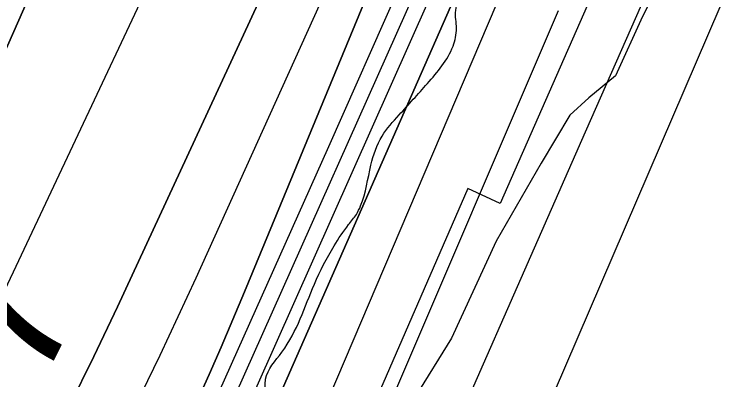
# Model space of a CAD drawing. Extents: x 3279314 to 3317160, y 734079 to 759431.
# Drawn here: x 3310532.4 to 3310859.8, y 741233.8 to 741400.3 of the extents above; entities that cross this region are included whole.
import ezdxf

# ---------------------------------------------------------------- set-up
doc = ezdxf.new("R2010")
doc.units = 0
for name, color, linetype in [('V-RIVR-EDGE', 7, 'Continuous'), ('V-RIVR-RANG', 7, 'Continuous'), ('V-RRAP-RVMT', 7, 'Continuous'), ('V-SITE-VEGE', 7, 'Continuous'), ('V-TOPO-DPTH', 7, 'Continuous'), ('V-TOPO-MAJR', 7, 'Continuous'), ('V-TOPO-MINR', 7, 'Continuous'), ('V-TOPO-WATR', 7, 'Continuous')]:
    doc.layers.add(name, color=color, linetype=linetype)

msp = doc.modelspace()

# ---------------------------------------------------------------- linework, layer by layer
at = {"layer": 'V-RIVR-EDGE'}
msp.add_spline([(3309406.57, 739469.1), (3309406.86, 739470.24), (3309409.6, 739480.7), (3309411.94, 739488.45), (3309415.44, 739490.39), (3309418.54, 739491.15), (3309422.42, 739489.98), (3309428.24, 739491.9), (3309433.69, 739499.26), (3309438.75, 739506.62), (3309450.41, 739518.22), (3309464.03, 739536.03), (3309476.87, 739555.77), (3309496.72, 739584.42), (3309506.06, 739597.97), (3309519.68, 739614.22), (3309546.5, 739639.37), (3309559.72, 739653.68), (3309570.21, 739663.74), (3309585.37, 739678.44), (3309605.6, 739702.43), (3309641.37, 739738.41), (3309663.14, 739760.46), (3309682.19, 739779.03), (3309686.48, 739788.71), (3309693.87, 739798.78), (3309702.81, 739807.29), (3309713.69, 739818.12), (3309734.69, 739839.78), (3309757.64, 739866.48), (3309784.47, 739896.28), (3309806.26, 739925.31), (3309824.16, 739949.7), (3309828.82, 739952.79), (3309833.87, 739956.65), (3309845.54, 739971.36), (3309857.6, 739986.07), (3309865.38, 739998.46), (3309886, 740025.17), (3309891.05, 740027.48), (3309901.91, 740028.23), (3309908.12, 740032.09), (3309917.06, 740039.05), (3309926.79, 740054.54), (3309932.25, 740063.83), (3309935.77, 740075.84), (3309938.15, 740097.17), (3309938.96, 740111.13), (3309941.3, 740118.49), (3309943.25, 740123.53), (3309947.53, 740128.17), (3309951.03, 740130.87), (3309951.81, 740133.98), (3309959.98, 740142.49), (3309961.15, 740148.3), (3309962.72, 740152.95), (3309965.05, 740156.43), (3309967.78, 740162.63), (3309974.79, 740173.09), (3309975.58, 740178.51), (3309979.86, 740187.03), (3309982.99, 740198.27), (3309983.8, 740212.23), (3309990.43, 740225.4), (3309997.84, 740242.83), (3310002.91, 740253.68), (3310002.53, 740257.95), (3310003.33, 740265.31), (3310006.04, 740266.08), (3310008.37, 740266.08), (3310011.48, 740270.33), (3310020.05, 740286.21), (3310046.13, 740325.7), (3310059.77, 740350.88), (3310067.17, 740364.43), (3310064.86, 740370.26), (3310064.1, 740378.01), (3310064.89, 740384.99), (3310067.63, 740395.07), (3310071.92, 740404.36), (3310077.75, 740407.45), (3310083.56, 740407.05), (3310091.71, 740406.25), (3310100.25, 740410.89), (3310108.41, 740417.07), (3310115.41, 740425.59), (3310118.91, 740428.29), (3310123.17, 740429.06), (3310128.6, 740429.04), (3310138.69, 740431.35), (3310142.57, 740432.5), (3310149.96, 740439.07), (3310155.39, 740440.22), (3310158.1, 740440.22), (3310163.14, 740440.2), (3310171.68, 740440.18), (3310184.1, 740445.58), (3310197.69, 740453.69), (3310207.02, 740461.43), (3310214.79, 740469.16), (3310221, 740471.47), (3310225.28, 740473.4), (3310231.12, 740483.47), (3310240.45, 740492.37), (3310249.38, 740497.77), (3310258.69, 740499.69), (3310262.19, 740502.78), (3310266.86, 740511.3), (3310274.64, 740520.2), (3310283.2, 740529.88), (3310284.76, 740533.75), (3310284.78, 740540.73), (3310286.72, 740544.22), (3310293.72, 740549.63), (3310302.27, 740557.36), (3310312.77, 740569.36), (3310318.22, 740579.43), (3310320.57, 740589.12), (3310322.14, 740597.26), (3310326.04, 740604.23), (3310334.6, 740615.07), (3310347.44, 740633.26), (3310363.77, 740648.73), (3310366.88, 740654.54), (3310368.46, 740664.62), (3310368.48, 740672.77), (3310370.04, 740676.64), (3310379.76, 740687.09), (3310387.54, 740696.76), (3310394.93, 740706.83), (3310396.5, 740713.03), (3310398.84, 740719.62), (3310401.96, 740724.26), (3310405.85, 740728.52), (3310409.74, 740736.26), (3310412.88, 740750.99), (3310413.3, 740761.07), (3310417.21, 740774.25), (3310421.5, 740785.87), (3310418.81, 740794.41), (3310418.05, 740800.23), (3310418.83, 740804.5), (3310424.28, 740811.85), (3310428.56, 740819.21), (3310430.52, 740825.41), (3310428.59, 740831.23), (3310427.44, 740836.27), (3310427.83, 740837.44), (3310433.27, 740839.36), (3310439.09, 740842.45), (3310443.37, 740846.7), (3310443.38, 740851.36), (3310441.46, 740858.34), (3310441.47, 740863), (3310444.2, 740869.2), (3310451.2, 740876.16), (3310463.25, 740888.54), (3310473.36, 740900.54), (3310478.43, 740910.22), (3310484.27, 740921.06), (3310487, 740926.48), (3310491.27, 740930.35), (3310495.94, 740934.99), (3310496.34, 740938.1), (3310497.9, 740943.91), (3310501.79, 740948.55), (3310508.01, 740955.13), (3310516.57, 740967.91), (3310525.14, 740982.23), (3310533.32, 740995.01), (3310538.01, 741009.35), (3310543.08, 741023.68), (3310547.76, 741031.82), (3310553.99, 741042.27), (3310555.56, 741051.58), (3310558.31, 741064.75), (3310560.26, 741067.85), (3310564.92, 741070.17), (3310568.02, 741072.49), (3310568.03, 741076.75), (3310566.87, 741078.31), (3310564.55, 741079.86), (3310564.17, 741081.8), (3310567.3, 741092.65), (3310574.31, 741104.27), (3310580.92, 741111.23), (3310588.7, 741123.24), (3310593.37, 741129.04), (3310595.72, 741136.79), (3310601.17, 741145.7), (3310601.18, 741151.52), (3310604.68, 741155.38), (3310613.62, 741163.51), (3310615.97, 741173.97), (3310617.54, 741180.95), (3310627.27, 741194.5), (3310627.29, 741200.31), (3310629.23, 741204.19), (3310633.12, 741206.5), (3310639.34, 741213.08), (3310643.62, 741219.66), (3310646.36, 741227.8), (3310646.76, 741234), (3310654.16, 741246.4), (3310668.97, 741277.38), (3310677.93, 741294.81), (3310684.55, 741304.49), (3310688.05, 741309.14), (3310690, 741313.01), (3310694.7, 741331.61), (3310699.77, 741344.79), (3310707.55, 741354.46), (3310720.39, 741368.78), (3310732.06, 741385.81), (3310733.63, 741393.95), (3310733.27, 741402.1), (3310734.83, 741406.75), (3310740.27, 741412.16), (3310743, 741417.2), (3310747.15, 741422.06)], degree=3, dxfattribs=at)
at = {"layer": 'V-RRAP-RVMT'}
for p, q in [((3310812.73, 741448.69), (3310753.6, 741314.17)), ((3310738.88, 741320.94), (3310682.49, 741191.43)), ((3310753.6, 741314.17), (3310738.88, 741320.94))]:
    msp.add_line(p, q, dxfattribs=at)
at = {"layer": 'V-SITE-VEGE'}
for p, q in [((3310839.46, 741441.37), (3310818.39, 741399.32)), ((3310818.39, 741399.32), (3310806.06, 741372.33)), ((3310806.06, 741372.33), (3310793.94, 741362.21)), ((3310793.94, 741362.21), (3310785.19, 741354.33)), ((3310785.19, 741354.33), (3310772.18, 741332.52)), ((3310772.18, 741332.52), (3310751.78, 741296.98)), ((3310751.78, 741296.98), (3310731.38, 741252.69)), ((3310731.38, 741252.69), (3310710.75, 741219.63))]:
    msp.add_line(p, q, dxfattribs=at)
at = {"layer": 'V-TOPO-DPTH'}
for p, q in [((3310809.82, 742021.49), (3310498.57, 741316.66)), ((3310498.57, 741316.66), (3310809.82, 742021.49))]:
    msp.add_line(p, q, dxfattribs=at)
for points in [[(3309352.93, 739469.07), (3309291.22, 739469.04), (3309359.83, 739536.55), (3309446.04, 739625.95), (3309528.67, 739718.66), (3309608.92, 739813.59), (3309831.12, 740087.21), (3309839.44, 740097.78), (3309847.53, 740108.52), (3309855.29, 740119.5), (3309862.83, 740130.64), (3310006.82, 740350.88), (3310084.55, 740473.24), (3310160.08, 740596.89), (3310232.34, 740722.49), (3310302.41, 740849.39), (3310513.38, 741243.62), (3311048.55, 742381.01)], [(3309291.22, 739469.04), (3309359.83, 739536.55), (3309446.04, 739625.95), (3309528.67, 739718.66), (3309608.92, 739813.59), (3309831.12, 740087.21), (3309839.44, 740097.78), (3309847.53, 740108.52), (3309855.29, 740119.5), (3309862.83, 740130.64), (3310006.82, 740350.88), (3310084.55, 740473.24), (3310160.08, 740596.89), (3310232.34, 740722.49), (3310302.41, 740849.39), (3310513.38, 741243.62), (3311048.55, 742381.01)], [(3311094.64, 742380.88), (3310637.07, 741273.78), (3310631.81, 741261.21), (3310626.48, 741248.66), (3310621.03, 741236.17), (3310615.51, 741223.7), (3310604.97, 741200.16), (3310604.66, 741199.5), (3310604.33, 741198.84), (3310603.97, 741198.2), (3310603.6, 741197.56), (3309964.33, 740149.12), (3309955.14, 740134.26), (3309945.82, 740119.47), (3309936.31, 740104.81), (3309926.67, 740090.24), (3309908.53, 740063.18), (3309907.85, 740062.2), (3309907.15, 740061.24), (3309906.42, 740060.3), (3309905.67, 740059.38), (3309408.91, 739469.1)], [(3311094.64, 742380.88), (3310637.07, 741273.78), (3310631.81, 741261.21), (3310626.48, 741248.66), (3310621.03, 741236.17), (3310615.51, 741223.7), (3310604.97, 741200.16), (3310604.66, 741199.5), (3310604.33, 741198.84), (3310603.97, 741198.2), (3310603.6, 741197.56), (3309964.33, 740149.12), (3309955.14, 740134.26), (3309945.82, 740119.47), (3309936.31, 740104.81), (3309926.67, 740090.24), (3309908.53, 740063.18), (3309907.85, 740062.2), (3309907.15, 740061.24), (3309906.42, 740060.3), (3309905.67, 740059.38), (3309408.91, 739469.1), (3309439.31, 739469.12)], [(3310986.12, 741984.7), (3310648.23, 741215.56), (3310640.99, 741199.66), (3310633.48, 741183.9), (3310625.55, 741168.35), (3310617.34, 741152.93), (3310507, 740952.19), (3310441.94, 740837.39), (3310374.93, 740723.78), (3310305, 740611.95), (3310233.11, 740501.31), (3309944.14, 740068.94), (3309936.02, 740057.02), (3309927.76, 740045.2), (3309919.31, 740033.52), (3309910.71, 740021.93), (3309781, 739850.2), (3309706.23, 739753.83), (3309629.83, 739658.8), (3309551, 739565.78), (3309470.53, 739474.11), (3309466.05, 739469.13), (3309439.31, 739469.12)], [(3309408.91, 739469.1), (3309352.93, 739469.07), (3309833.29, 740069.11), (3309845.49, 740084.78), (3309857.39, 740100.67), (3309868.85, 740116.89), (3309880.01, 740133.32), (3310262.28, 740713.29), (3310315.22, 740795.83), (3310366.76, 740879.21), (3310416.21, 740963.85), (3310464.26, 741049.32), (3310534.3, 741177.62), (3310546.06, 741199.69), (3310557.53, 741221.91), (3310568.55, 741244.35), (3310579.27, 741266.94), (3310800.11, 741744.33)], [(3310800.11, 741744.33), (3310579.27, 741266.94), (3310568.55, 741244.35), (3310557.53, 741221.91), (3310546.06, 741199.69), (3310534.3, 741177.62), (3310464.26, 741049.32), (3310416.21, 740963.85), (3310366.76, 740879.21), (3310315.22, 740795.83), (3310262.28, 740713.29), (3309880.01, 740133.32), (3309868.85, 740116.89), (3309857.39, 740100.67), (3309845.49, 740084.78), (3309833.29, 740069.11), (3309352.93, 739469.07)], [(3309439.31, 739469.12), (3309526.6, 739572.93), (3309614.31, 739679.66), (3309907.62, 740042.78), (3309912.04, 740048.39), (3309916.35, 740054.08), (3309920.51, 740059.88), (3309924.57, 740065.75), (3310036.7, 740232.68), (3310095.95, 740322.57), (3310154.13, 740413.14), (3310210.72, 740504.71), (3310266.25, 740596.95), (3310609.24, 741178.19), (3310613.23, 741185.22), (3310617.05, 741192.33), (3310620.63, 741199.57), (3310624.05, 741206.89), (3310732.31, 741449.7)], [(3309439.31, 739469.12), (3309526.6, 739572.93), (3309614.31, 739679.66), (3309907.62, 740042.78), (3309912.04, 740048.39), (3309916.35, 740054.08), (3309920.51, 740059.88), (3309924.57, 740065.75), (3310036.7, 740232.68), (3310095.95, 740322.57), (3310154.13, 740413.14), (3310210.72, 740504.71), (3310266.25, 740596.95), (3310609.24, 741178.19), (3310613.23, 741185.22), (3310617.05, 741192.33), (3310620.63, 741199.57), (3310624.05, 741206.89), (3310732.31, 741449.7)]]:
    msp.add_lwpolyline(points, dxfattribs=at)
at = {"layer": 'V-TOPO-MAJR'}
msp.add_lwpolyline([(3310157.19, 740301.97), (3310249.08, 740442.47), (3310340.72, 740583.13), (3310432.01, 740724.02), (3310523.06, 740865.08), (3310697.06, 741135.4), (3310700.77, 741141.49), (3310704.29, 741147.68), (3310707.51, 741154.03), (3310710.54, 741160.49), (3310792.45, 741346.74), (3310836.26, 741446.42)], dxfattribs=at)
at = {"layer": 'V-TOPO-MINR'}
msp.add_line((3310498.57, 741316.66), (3310809.82, 742021.49), dxfattribs=at)
for points in [[(3309291.22, 739469.04), (3309359.83, 739536.55), (3309446.04, 739625.95), (3309528.67, 739718.66), (3309608.92, 739813.59), (3309831.12, 740087.21), (3309839.44, 740097.78), (3309847.53, 740108.52), (3309855.29, 740119.5), (3309862.83, 740130.64), (3310006.82, 740350.88), (3310084.55, 740473.24), (3310160.08, 740596.89), (3310232.34, 740722.49), (3310302.41, 740849.39), (3310513.38, 741243.62), (3311048.55, 742381.01)], [(3309408.91, 739469.1), (3309905.67, 740059.38), (3309906.42, 740060.3), (3309907.15, 740061.24), (3309907.85, 740062.2), (3309908.53, 740063.18), (3309926.67, 740090.24), (3309936.31, 740104.81), (3309945.82, 740119.47), (3309955.14, 740134.26), (3309964.33, 740149.12), (3310603.6, 741197.56), (3310603.97, 741198.2), (3310604.33, 741198.84), (3310604.66, 741199.5), (3310604.97, 741200.16), (3310615.51, 741223.7), (3310621.03, 741236.17), (3310626.48, 741248.66), (3310631.81, 741261.21), (3310637.07, 741273.78), (3311094.64, 742380.88)], [(3309505.47, 739469.15), (3309608.97, 739599.71), (3309665.3, 739671.49), (3309721.16, 739743.63), (3309776.31, 739816.31), (3309830.99, 739889.36), (3309913.76, 740001.06), (3309926.56, 740018.63), (3309939.15, 740036.33), (3309951.44, 740054.25), (3309963.53, 740072.31), (3310405.89, 740744.87), (3310450.35, 740814.43), (3310493.57, 740884.73), (3310534.94, 740956.14), (3310575.07, 741028.28), (3310626.6, 741123.82), (3310639.69, 741148.92), (3310652.31, 741174.24), (3310664.22, 741199.91), (3310675.66, 741225.8), (3311121.86, 742274.31)], [(3309593.01, 739469.2), (3309666.94, 739559.57), (3309749.14, 739667.74), (3309828.8, 739777.92), (3309984.28, 740001.3), (3310708.87, 741089.52), (3310722.12, 741110.66), (3310734.58, 741132.22), (3310745.85, 741154.44), (3310756.32, 741177.08), (3311189.48, 742185.13)], [(3309466.05, 739469.13), (3309470.53, 739474.11), (3309551, 739565.78), (3309629.83, 739658.8), (3309706.23, 739753.83), (3309781, 739850.2), (3309910.71, 740021.93), (3309919.31, 740033.52), (3309927.76, 740045.2), (3309936.02, 740057.02), (3309944.14, 740068.94), (3310233.11, 740501.31), (3310305, 740611.95), (3310374.93, 740723.78), (3310441.94, 740837.39), (3310507, 740952.19), (3310617.34, 741152.93), (3310625.55, 741168.35), (3310633.48, 741183.9), (3310640.99, 741199.66), (3310648.23, 741215.56), (3310986.12, 741984.7)], [(3309352.93, 739469.07), (3309833.29, 740069.11), (3309845.49, 740084.78), (3309857.39, 740100.67), (3309868.85, 740116.89), (3309880.01, 740133.32), (3310262.28, 740713.29), (3310315.22, 740795.83), (3310366.76, 740879.21), (3310416.21, 740963.85), (3310464.26, 741049.32), (3310534.3, 741177.62), (3310546.06, 741199.69), (3310557.53, 741221.91), (3310568.55, 741244.35), (3310579.27, 741266.94), (3310800.11, 741744.33)], [(3309452.21, 739469.12), (3309534.91, 739565.36), (3309633.39, 739685), (3309730.19, 739806.04), (3309908.83, 740034.3), (3309914.98, 740042.34), (3309921, 740050.46), (3309926.86, 740058.7), (3309932.59, 740067.04), (3310093.96, 740307.03), (3310178.87, 740436.31), (3310261.86, 740566.77), (3310342, 740699.01), (3310420.24, 740832.43), (3310612.32, 741168.34), (3310618, 741178.64), (3310623.47, 741189.04), (3310628.63, 741199.6), (3310633.57, 741210.26), (3310843.71, 741682.53)], [(3309424.86, 739469.11), (3309468.25, 739520.87), (3309906.59, 740051.12), (3309909.2, 740054.37), (3309911.73, 740057.67), (3309914.17, 740061.04), (3309916.54, 740064.47), (3309980.98, 740160.48), (3310015.13, 740212.19), (3310048.76, 740264.23), (3310081.62, 740316.76), (3310113.97, 740369.62), (3310606.36, 741187.91), (3310608.57, 741191.73), (3310610.68, 741195.59), (3310612.64, 741199.53), (3310614.51, 741203.52), (3310675.54, 741340.09), (3310707.53, 741412.54)], [(3309389.64, 739469.09), (3309467.01, 739563.67), (3309551.68, 739670.25), (3309635.35, 739777.64), (3309837.36, 740040.79), (3309855.14, 740064.56), (3309872.54, 740088.6), (3309889.34, 740113.07), (3309905.75, 740137.81), (3310441.1, 740966.89), (3310466.13, 741006.48), (3310490.63, 741046.38), (3310514.34, 741086.76), (3310537.54, 741127.44), (3310545.3, 741141.36), (3310563.79, 741175.54), (3310581.69, 741210.02), (3310598.71, 741244.94), (3310615.15, 741280.16), (3310671.3, 741404.53)], [(3309985.82, 740076.27), (3310583.21, 740997.6), (3310600.02, 741024.25), (3310616.39, 741051.15), (3310632.09, 741078.46), (3310647.34, 741106.02), (3310661.88, 741133.97), (3310675.91, 741162.15), (3310689.2, 741190.7), (3310701.97, 741219.5), (3310780.09, 741402.01)]]:
    msp.add_lwpolyline(points, dxfattribs=at)
at = {"layer": 'V-TOPO-WATR'}
msp.add_lwpolyline([(3309439.31, 739469.12), (3309526.6, 739572.93), (3309614.31, 739679.66), (3309907.62, 740042.78), (3309912.04, 740048.39), (3309916.35, 740054.08), (3309920.51, 740059.88), (3309924.57, 740065.75), (3310036.7, 740232.68), (3310095.95, 740322.57), (3310154.13, 740413.14), (3310210.72, 740504.71), (3310266.25, 740596.95), (3310609.24, 741178.19), (3310613.23, 741185.22), (3310617.05, 741192.33), (3310620.63, 741199.57), (3310624.05, 741206.89), (3310732.31, 741449.7)], dxfattribs=at)

# ---------------------------------------------------------------- texts
at = {"layer": 'V-RIVR-RANG'}
msp.add_text('-27', height=67, rotation=63.0777, dxfattribs=at).set_placement((3310507, 741157.21))

doc.saveas('drawing.dxf')
